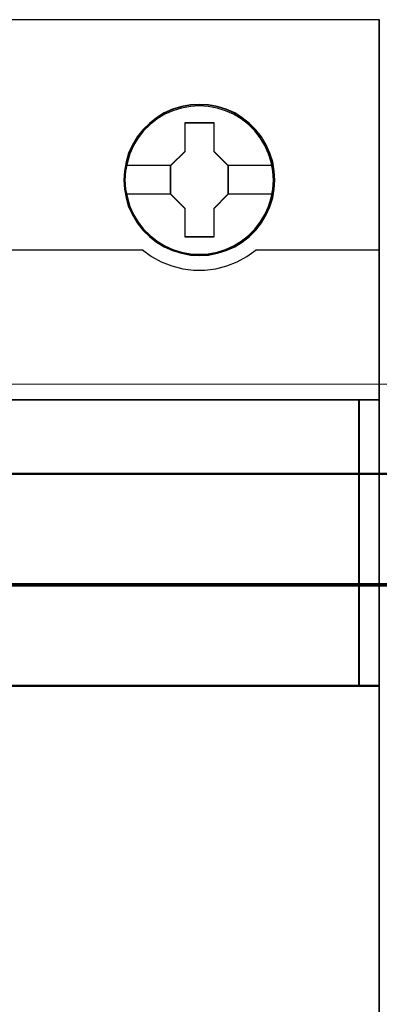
# Model space of a CAD drawing. Header units: millimetres. Extents: x -1290 to 1795, y -4192 to -1311.
# Tile 1014 of 1056: x 1475.97 to 1479.57, y -1952.14 to -1942.3. Entities that reach past the tile are written whole.
import ezdxf

# ---------------------------------------------------------------- set-up
doc = ezdxf.new("R2010")
doc.units = ezdxf.units.MM
doc.layers.add('30', color=7, linetype='Continuous')
doc.layers.add('45', color=7, linetype='Continuous')
doc.layers.add('Aparatura', color=7, linetype='Continuous', lineweight=13)

# ---------------------------------------------------------------- blocks, each defined once
blk = doc.blocks.new('*U181')
at = {"layer": '45', "color": 7}
for points in [[(189.632024, -683.413361), (153.610873, -683.413361), (153.610873, -766.375576), (189.632024, -766.375576), (189.632024, -683.413361)], [(184.393561, -691.427579), (184.371448, -690.974796), (184.299581, -690.516491), (184.144791, -690.085795), (183.962359, -689.666143), (183.735702, -689.274099), (183.453763, -688.920708), (183.127598, -688.600447), (182.757207, -688.318838), (182.392344, -688.070359), (181.961143, -687.888142), (181.529942, -687.75562), (181.076627, -687.672794), (180.617785, -687.650707), (180.169999, -687.672794), (179.722213, -687.75562), (179.274427, -687.888142), (178.85981, -688.070359), (178.478363, -688.318838), (178.119029, -688.600447), (177.787335, -688.920708), (177.516452, -689.274099), (177.273211, -689.666143), (177.079723, -690.085795), (176.96363, -690.516491), (176.875179, -690.974796), (176.842009, -691.427579), (176.875179, -691.880362), (176.96363, -692.322101), (177.079723, -692.758319), (177.273211, -693.17245), (177.516452, -693.564493), (177.787335, -693.928928), (178.119029, -694.254711), (178.478363, -694.530798), (178.85981, -694.768233), (179.274427, -694.950451), (179.722213, -695.088494), (180.169999, -695.176842), (180.617785, -695.198929), (181.076627, -695.176842), (181.529942, -695.088494), (181.961143, -694.950451), (182.392344, -694.768233), (182.757207, -694.530798), (183.127598, -694.254711), (183.453763, -693.928928), (183.735702, -693.564493), (183.962359, -693.17245), (184.144791, -692.758319), (184.299581, -692.322101), (184.371448, -691.880362), (184.393561, -691.427579)], [(184.393561, -691.427579), (184.371448, -690.974796), (184.299581, -690.516491), (184.144791, -690.085795), (183.962359, -689.666143), (183.735702, -689.274099), (183.453763, -688.920708), (183.127598, -688.600447), (182.757207, -688.318838), (182.392344, -688.070359), (181.961143, -687.888142), (181.529942, -687.75562), (181.076627, -687.672794), (180.617785, -687.650707), (180.169999, -687.672794), (179.722213, -687.75562), (179.274427, -687.888142), (178.85981, -688.070359), (178.478363, -688.318838), (178.119029, -688.600447), (177.787335, -688.920708), (177.516452, -689.274099), (177.273211, -689.666143), (177.079723, -690.085795), (176.96363, -690.516491), (176.875179, -690.974796), (176.842009, -691.427579), (176.875179, -691.880362), (176.96363, -692.322101), (177.079723, -692.758319), (177.273211, -693.17245), (177.516452, -693.564493), (177.787335, -693.928928), (178.119029, -694.254711), (178.478363, -694.530798), (178.85981, -694.768233), (179.274427, -694.950451), (179.722213, -695.088494), (180.169999, -695.176842), (180.617785, -695.198929), (181.076627, -695.176842), (181.529942, -695.088494), (181.961143, -694.950451), (182.392344, -694.768233), (182.757207, -694.530798), (183.127598, -694.254711), (183.453763, -693.928928), (183.735702, -693.564493), (183.962359, -693.17245), (184.144791, -692.758319), (184.299581, -692.322101), (184.371448, -691.880362), (184.393561, -691.427579)], [(184.377448, -691.427567), (184.355429, -690.976723), (184.283869, -690.520381), (184.12974, -690.091529), (183.948087, -689.673673), (183.722397, -689.283308), (183.441661, -688.931429), (183.116887, -688.61254), (182.748077, -688.332137), (182.384772, -688.084722), (181.95541, -687.903285), (181.526049, -687.77133), (181.074669, -687.688859), (180.617785, -687.666866), (180.17191, -687.688859), (179.726035, -687.77133), (179.28016, -687.903285), (178.867312, -688.084722), (178.487493, -688.332137), (178.129692, -688.61254), (177.799414, -688.931429), (177.529687, -689.283308), (177.287483, -689.673673), (177.094821, -690.091529), (176.979224, -690.520381), (176.89115, -690.976723), (176.858122, -691.427567), (176.89115, -691.878411), (176.979224, -692.318259), (177.094821, -692.752609), (177.287483, -693.164967), (177.529687, -693.555332), (177.799414, -693.918207), (178.129692, -694.242595), (178.487493, -694.5175), (178.867312, -694.753918), (179.28016, -694.935355), (179.726035, -695.072808), (180.17191, -695.160777), (180.617785, -695.18277), (181.074669, -695.160777), (181.526049, -695.072808), (181.95541, -694.935355), (182.384772, -694.753918), (182.748077, -694.5175), (183.116887, -694.242595), (183.441661, -693.918207), (183.722397, -693.555332), (183.948087, -693.164967), (184.12974, -692.752609), (184.283869, -692.318259), (184.355429, -691.878411), (184.377448, -691.427567)], [(179.911094, -688.557427), (181.346734, -688.557427), (181.346734, -689.989812), (182.058989, -690.703239), (182.058989, -692.135624), (181.346734, -692.860112), (181.346734, -694.281436), (179.911094, -694.281436), (179.911094, -692.860112), (179.176581, -692.135624), (179.176581, -690.703239), (179.911094, -689.989812), (179.911094, -688.557427)], [(179.911094, -688.557427), (181.346734, -688.557427), (181.346734, -688.557427), (181.346734, -689.989812), (181.346734, -689.989812), (182.058989, -690.703239), (182.058989, -690.703239), (182.058989, -692.135624), (182.058989, -692.135624), (181.346734, -692.860112), (181.346734, -692.860112), (181.346734, -694.281436), (181.346734, -694.281436), (179.911094, -694.281436), (179.911094, -694.281436), (179.911094, -692.860112), (179.911094, -692.860112), (179.176581, -692.135624), (179.176581, -692.135624), (179.176581, -690.703239), (179.176581, -690.703239), (179.911094, -689.989812), (179.911094, -689.989812), (179.911094, -688.557427), (179.911094, -688.557427)], [(179.918117, -688.573587), (181.33949, -688.573587), (181.33949, -689.997884), (182.044667, -690.707283), (182.044667, -692.13158), (181.33949, -692.851978), (181.33949, -694.265277), (179.918117, -694.265277), (179.918117, -692.851978), (179.190903, -692.13158), (179.190903, -690.707283), (179.918117, -689.997884), (179.918117, -688.573587)], [(188.625867, -702.406009), (153.610873, -702.406009), (153.610873, -716.721417), (154.360093, -716.721417), (154.360093, -716.087748), (154.360093, -715.404488), (154.360093, -712.230633), (156.420447, -712.010226), (158.4808, -711.855942), (160.546663, -711.762269), (162.618034, -711.729208), (164.683897, -711.762269), (166.74425, -711.855942), (168.815622, -712.010226), (170.875976, -712.230633), (170.875976, -715.404488), (170.875976, -716.087748), (170.875976, -716.721417), (171.614177, -716.721417), (188.625867, -716.721417), (188.625867, -702.406009)], [(188.593641, -702.406009), (188.593641, -716.721417), (189.632024, -716.721417), (189.632024, -702.406009), (188.593641, -702.406009)]]:
    blk.add_lwpolyline(points, close=True, dxfattribs=at)
at = {"layer": '45', "color": 139}
for points in [[(189.632024, -683.413361), (153.610873, -683.413361), (153.610873, -766.375576), (189.632024, -766.375576), (189.632024, -683.413361)], [(184.33269, -691.427511), (184.30505, -690.980279), (184.216602, -690.538568), (184.083929, -690.113421), (183.901505, -689.704839), (183.669328, -689.323863), (183.392927, -688.970495), (183.077831, -688.650254), (182.718509, -688.368663), (182.337076, -688.142287), (181.928003, -687.960081), (181.507874, -687.827568), (181.065633, -687.744747), (180.617864, -687.71714), (180.170094, -687.744747), (179.722325, -687.827568), (179.302196, -687.960081), (178.893123, -688.142287), (178.51169, -688.368663), (178.157897, -688.650254), (177.831744, -688.970495), (177.566399, -689.323863), (177.328694, -689.704839), (177.140742, -690.113421), (177.019125, -690.538568), (176.930677, -690.980279), (176.897509, -691.427511), (176.930677, -691.874744), (177.019125, -692.316454), (177.140742, -692.741601), (177.328694, -693.155705), (177.566399, -693.536681), (177.831744, -693.884528), (178.157897, -694.199247), (178.51169, -694.480838), (178.893123, -694.712736), (179.302196, -694.894942), (179.722325, -695.027455), (180.170094, -695.110276), (180.617864, -695.137883), (181.065633, -695.110276), (181.507874, -695.027455), (181.928003, -694.894942), (182.337076, -694.712736), (182.718509, -694.480838), (183.077831, -694.199247), (183.392927, -693.884528), (183.669328, -693.536681), (183.901505, -693.155705), (184.083929, -692.741601), (184.216602, -692.316454), (184.30505, -691.874744), (184.33269, -691.427511)], [(188.609754, -702.422168), (153.626986, -702.422168), (153.626986, -716.707053), (154.375516, -716.707053), (154.375516, -716.074735), (154.375516, -715.392932), (154.375516, -712.225844), (156.433974, -712.005908), (158.492431, -711.851952), (160.556392, -711.758479), (162.625857, -711.725488), (164.689819, -711.758479), (166.748276, -711.851952), (168.817741, -712.005908), (170.876199, -712.225844), (170.876199, -715.392932), (170.876199, -716.074735), (170.876199, -716.707053), (171.613721, -716.707053), (188.609754, -716.707053), (188.609754, -702.422168)]]:
    blk.add_lwpolyline(points, close=True, dxfattribs=at)
at = {"layer": '45', "color": 59}
blk.add_lwpolyline([(189.617702, -683.427724), (153.626986, -683.427724), (153.626986, -766.359417), (189.617702, -766.359417), (189.617702, -683.427724)], close=True, dxfattribs=at)
at = {"layer": '45', "color": 7}
for points in [[(176.913622, -690.690464), (179.208807, -690.690464)], [(182.026763, -690.690464), (184.321948, -690.690464)], [(176.913622, -692.114285), (179.208807, -692.114285)], [(182.026763, -692.114285), (184.321948, -692.114285)]]:
    blk.add_lwpolyline(points, dxfattribs=at)
at = {"layer": '45', "color": 139}
for points in [[(165.439489, -694.90806), (177.805199, -694.90806)], [(177.772973, -694.90806), (178.221293, -695.242929), (178.713892, -695.509688), (179.239699, -695.714014), (179.787645, -695.861583), (180.335592, -695.929692), (180.889073, -695.929692), (181.442554, -695.861583), (181.9905, -695.714014), (182.510773, -695.509688), (182.997836, -695.242929), (183.457226, -694.90806)], [(183.425, -694.90806), (189.632024, -694.90806)], [(153.610873, -702.406009), (189.632024, -702.406009)], [(188.593641, -716.721417), (188.593641, -702.406009)], [(189.632024, -716.689098), (170.860565, -716.689098)]]:
    blk.add_lwpolyline(points, dxfattribs=at)
at = {"layer": '45', "color": 140}
for points in [[(188.625867, -702.406009), (153.610873, -702.406009), (153.610873, -716.721417), (154.360093, -716.721417), (154.360093, -716.087748), (154.360093, -715.404488), (154.360093, -712.230633), (156.420447, -712.010226), (158.4808, -711.855942), (160.546663, -711.762269), (162.618034, -711.729208), (164.683897, -711.762269), (166.74425, -711.855942), (168.815622, -712.010226), (170.875976, -712.230633), (170.875976, -715.404488), (170.875976, -716.087748), (170.875976, -716.721417), (171.614177, -716.721417), (188.625867, -716.721417), (188.625867, -702.406009)], [(188.593641, -702.406009), (188.593641, -716.721417), (189.632024, -716.721417), (189.632024, -702.406009), (188.593641, -702.406009)], [(188.607964, -702.422168), (188.607964, -716.707053), (189.617702, -716.707053), (189.617702, -702.422168), (188.607964, -702.422168)]]:
    blk.add_lwpolyline(points, close=True, dxfattribs=at)
blk = doc.blocks.new('*U183')
at = {"layer": '30', "color": 7}
for points in [[(117.158256, -856.807013), (548.842747, -856.807013), (117.158256, -856.807013)], [(548.842747, -856.807013), (117.158256, -856.807013), (117.158256, -859.371895), (117.158256, -860.849491), (117.158256, -862.410724), (548.842747, -862.410724), (548.842747, -860.849491), (548.842747, -859.371895), (548.842747, -856.807013)], [(117.158256, -862.322745), (548.842747, -862.322745), (117.158256, -862.322745)], [(548.842747, -862.322745), (117.158256, -862.322745), (117.158256, -863.837653), (117.158256, -884.908643), (117.158256, -886.423551), (548.842747, -886.423551), (548.842747, -884.908643), (548.842747, -863.837653), (548.842747, -862.322745)]]:
    blk.add_lwpolyline(points, close=True, dxfattribs=at)
at = {"layer": '30', "color": 59}
blk.add_lwpolyline([(548.79978, -856.850104), (117.201224, -856.850104), (117.201224, -859.37554), (117.201224, -860.83041), (117.201224, -862.367632), (548.79978, -862.367632), (548.79978, -860.83041), (548.79978, -859.37554), (548.79978, -856.850104)], close=True, dxfattribs=at)

msp = doc.modelspace()

# ---------------------------------------------------------------- linework, layer by layer
at = {"layer": 'Aparatura', "color": 7, "lineweight": 13}
msp.add_lwpolyline([(1429.2287, -1954.9423), (1429.2287, -1945.9462), (1515.5749, -1945.9462), (1515.5749, -1954.9423)], dxfattribs=at)
msp.add_lwpolyline([(1429.2287, -1945.9462), (1515.5749, -1945.9462), (1515.5749, -1954.9423), (1429.2287, -1954.9423), (1429.2287, -1945.9462)], close=True, dxfattribs=at)

# ---------------------------------------------------------------- block references
at = {"layer": 'Aparatura', "color": 7, "lineweight": 13, "xscale": 0.2, "yscale": 0.2, "zscale": 0.2}
for name, p in [('*U181', (1441.6449, -1805.6205)), ('*U183', (1405.7144, -1775.4779))]:
    msp.add_blockref(name, p, dxfattribs=at)

doc.saveas('drawing.dxf')
